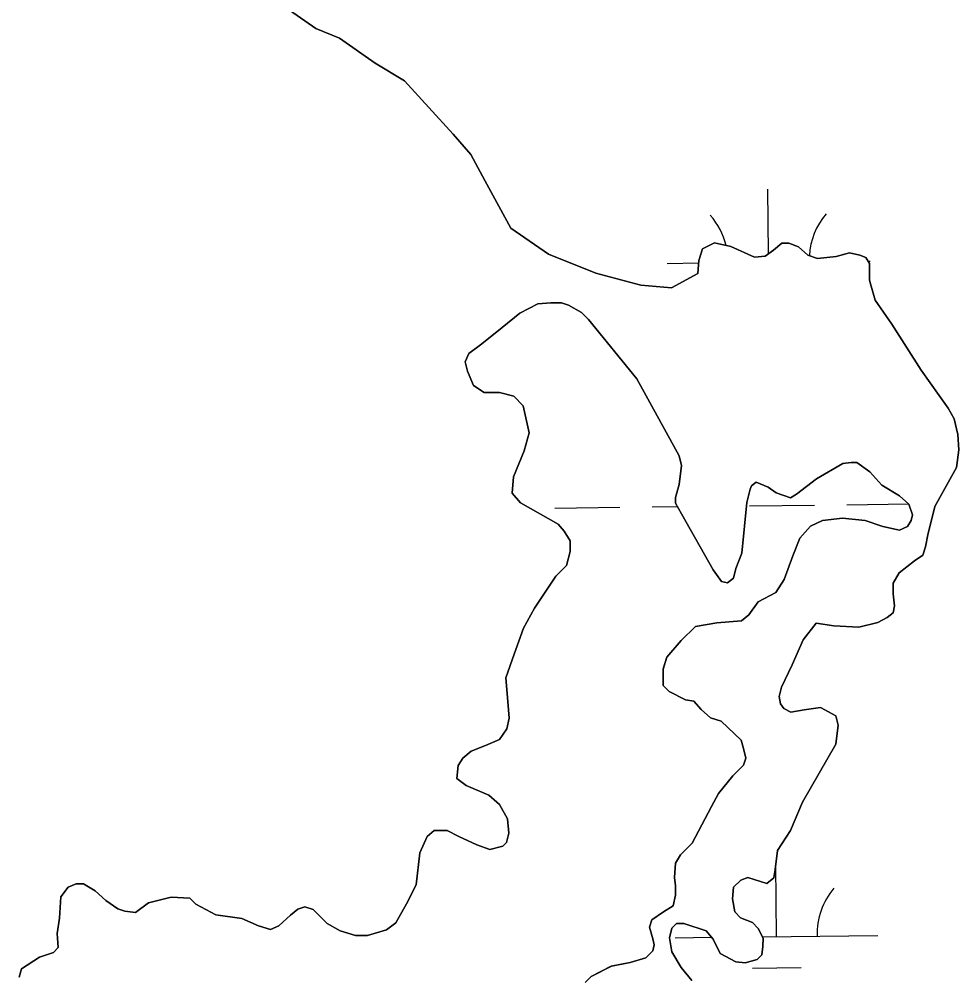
# Model space of a CAD drawing. Extents: x 3684037 to 3722149, y 433263 to 459021.
# Drawn here: x 3714952.2 to 3715415.6, y 451895.4 to 452367.8 of the extents above; entities that cross this region are included whole.
import ezdxf

# ---------------------------------------------------------------- set-up
doc = ezdxf.new("R2010")
doc.units = 0
doc.layers.add('V-TOPO-SHOR', color=7, linetype='Continuous')
doc.layers.add('V-WETL-SWMP', color=7, linetype='Continuous')

msp = doc.modelspace()

# ---------------------------------------------------------------- linework, layer by layer
at = {"layer": 'V-TOPO-SHOR'}
for points in [[(3715081.66, 452374.98), (3715098.56, 452363.24), (3715110.22, 452358.53), (3715127.71, 452346.2), (3715142.28, 452337.4), (3715166.14, 452311.03), (3715174.87, 452301.08), (3715181.83, 452288.2), (3715194.6, 452264.8), (3715213.25, 452251.89), (3715236.59, 452242.46), (3715258.76, 452236.55), (3715273.94, 452235.33), (3715286.82, 452242.3), (3715287.42, 452248.72), (3715289.19, 452254.56), (3715295.04, 452257.46), (3715303.21, 452255.68), (3715314.88, 452250.38), (3715320.14, 452250.95), (3715324.23, 452253.86)], [(3715324.23, 452253.86), (3715328.33, 452257.35), (3715331.84, 452257.34), (3715336.51, 452255.57), (3715341.17, 452251.47), (3715345.83, 452249.7), (3715355.18, 452250.84), (3715361.61, 452252.57), (3715366.86, 452251.38), (3715369.78, 452250.2), (3715371.52, 452247.28), (3715371.5, 452239.1), (3715372.07, 452237.35), (3715374.38, 452229.16), (3715382.52, 452217.45), (3715397.05, 452194.63), (3715410.42, 452175.89), (3715413.32, 452170.63), (3715415.05, 452163.03), (3715415.61, 452155.43), (3715414.41, 452146.68), (3715403.84, 452127.44), (3715400.29, 452113.43), (3715399.1, 452107.59), (3715397.92, 452103.51), (3715393.82, 452100.6), (3715386.21, 452094.79), (3715383.27, 452089.54), (3715383.25, 452084.28), (3715383.82, 452078.44), (3715383.22, 452074.94), (3715380.29, 452072.61), (3715375.61, 452070.29), (3715366.26, 452067.98), (3715354, 452068.61), (3715345.24, 452069.81), (3715338.79, 452061.65), (3715333.49, 452049.4), (3715328.2, 452038.32), (3715327.02, 452033.65), (3715327.59, 452030.15), (3715329.33, 452027.8), (3715332.83, 452026.04), (3715339.26, 452027.19), (3715347.44, 452028.33), (3715355.02, 452024.22), (3715356.17, 452019.54), (3715354.97, 452010.2), (3715338.53, 451981.63), (3715332.64, 451967.63), (3715326.18, 451957.73), (3715324.98, 451948.39), (3715324.39, 451944.3), (3715320.87, 451941.39), (3715311.54, 451944.34), (3715308.03, 451943.18), (3715304.51, 451939.69), (3715303.91, 451933.85), (3715305.06, 451927.42), (3715307.97, 451924.49), (3715313.8, 451922.14), (3715316.71, 451919.21), (3715319.03, 451914.53), (3715319.02, 451910.44), (3715318.42, 451906.35), (3715316.08, 451904.03), (3715310.23, 451902.29), (3715305.56, 451902.89), (3715297.98, 451907.01), (3715294.5, 451914.03), (3715291.01, 451918.13), (3715279.92, 451921.67), (3715276.42, 451921.68), (3715274.07, 451919.35), (3715272.89, 451914.68), (3715274.03, 451907.67), (3715278.68, 451900.06), (3715283.92, 451893.62)], [(3715234.28, 451895.53), (3715244.23, 451900.76), (3715253.58, 451902.48), (3715261.18, 451904.79), (3715264.69, 451908.28), (3715265.29, 451911.2), (3715264.71, 451914.12), (3715262.98, 451919.97), (3715264.16, 451923.47), (3715270.01, 451927.54), (3715274.69, 451930.45), (3715275.88, 451935.7), (3715275.89, 451940.37), (3715275.33, 451944.46), (3715275.93, 451951.47), (3715278.28, 451955.55), (3715284.14, 451961.37), (3715293.55, 451979.44), (3715297.07, 451985.86), (3715304.11, 451994.59), (3715309.38, 451999.84), (3715310.56, 452003.34), (3715309.41, 452008.01), (3715308.25, 452012.1), (3715298.36, 452021.48), (3715293.11, 452023.25), (3715288.45, 452027.35), (3715284.96, 452031.45), (3715280.87, 452032.05), (3715272.71, 452036.17), (3715269.79, 452039.1), (3715269.81, 452044.94), (3715269.82, 452047.28), (3715271.59, 452053.11), (3715278.63, 452061.27), (3715285.66, 452068.25), (3715296.18, 452069.97), (3715308.45, 452071.1), (3715311.96, 452074), (3715316.66, 452080.41), (3715325.43, 452085.06), (3715329.54, 452091.47), (3715333.67, 452103.14), (3715337.2, 452111.89), (3715342.48, 452117.71), (3715348.33, 452120.61), (3715358.26, 452121.74), (3715369.35, 452120.54), (3715378.11, 452117.59), (3715386.28, 452115.81), (3715390.37, 452117.55), (3715392.14, 452120.47), (3715392.73, 452123.39), (3715390.99, 452128.65), (3715386.33, 452132.75), (3715377.59, 452138.04), (3715371.77, 452144.48), (3715365.36, 452149.17), (3715362.44, 452149.18), (3715358.35, 452148.61), (3715345.47, 452141.06), (3715335.52, 452133.5), (3715332.59, 452131.76), (3715325.59, 452134.12), (3715321.51, 452137.05), (3715315.68, 452139.41), (3715313.34, 452137.66), (3715312.75, 452135.91), (3715310.98, 452129.49), (3715308.56, 452104.39), (3715305.61, 452096.8), (3715304.43, 452092.13), (3715301.5, 452089.81), (3715298.58, 452090.4), (3715294.52, 452096.26), (3715278.83, 452123.76), (3715275.93, 452129.03), (3715275.94, 452131.95), (3715277.71, 452138.36), (3715278.91, 452147.71), (3715277.76, 452152.38), (3715256.86, 452190.42), (3715233.01, 452219.7), (3715229.51, 452223.21), (3715223.1, 452226.74), (3715219.6, 452227.92), (3715214.34, 452227.93), (3715207.92, 452227.37), (3715199.14, 452222.73), (3715190.36, 452215.75), (3715180.4, 452207.6), (3715173.96, 452202.95), (3715172.2, 452198.87), (3715173.35, 452194.19), (3715176.25, 452187.18), (3715181.49, 452183.65), (3715189.08, 452183.63), (3715196.09, 452181.85), (3715200.75, 452177.17), (3715203.62, 452163.72), (3715201.25, 452154.97)], [(3715201.25, 452154.97), (3715195.96, 452142.14), (3715195.34, 452133.96), (3715199.42, 452129.28), (3715218.07, 452118.7), (3715220.98, 452115.19), (3715223.89, 452110.51), (3715223.87, 452105.25), (3715222.09, 452098.25), (3715216.82, 452093.01), (3715206.26, 452077.27), (3715200.97, 452067.36), (3715196.25, 452054.53), (3715192.13, 452042.86), (3715193.25, 452031.17), (3715193.81, 452022.99), (3715192.63, 452017.74), (3715189.11, 452012.5), (3715182.09, 452009.6), (3715175.07, 452006.7), (3715170.97, 452003.21), (3715168.62, 451999.71), (3715168.02, 451993.29), (3715172.68, 451989.77), (3715183.76, 451985.06), (3715189, 451980.37), (3715193.07, 451973.35), (3715193.63, 451966.34), (3715192.44, 451961.67), (3715190.69, 451959.92), (3715184.25, 451958.19), (3715177.84, 451960.55), (3715169.09, 451964.67), (3715163.26, 451967.61), (3715160.92, 451967.62), (3715156.84, 451967.63), (3715153.32, 451964.72), (3715149.79, 451956.55), (3715147.98, 451940.79), (3715143.28, 451931.46), (3715137.99, 451922.13), (3715133.31, 451918.64), (3715123.96, 451915.75), (3715118.11, 451915.77), (3715110.53, 451918.13), (3715104.12, 451921.66), (3715100.04, 451925.76), (3715097.13, 451928.69), (3715093.05, 451929.87), (3715089.54, 451928.72), (3715086.02, 451925.81), (3715080.17, 451920.57), (3715076.07, 451918.83), (3715070.24, 451920.6), (3715062.07, 451924.14), (3715049.23, 451925.93), (3715039.31, 451931.22), (3715036.4, 451934.15), (3715027.06, 451934.76), (3715015.96, 451931.88), (3715009.51, 451927.23), (3715004.26, 451927.83), (3715000.76, 451929.01), (3714994.93, 451933.11), (3714989.69, 451937.8), (3714983.86, 451941.33), (3714980.36, 451941.34), (3714976.26, 451939.6), (3714972.74, 451934.94), (3714972.12, 451924.43), (3714970.93, 451916.84), (3714971.49, 451909.83), (3714969.15, 451907.5), (3714962.13, 451905.19), (3714953.35, 451899.38), (3714952.17, 451895.29)], [(3715231.35, 451892.62), (3715234.28, 451895.53)]]:
    msp.add_lwpolyline(points, dxfattribs=at)
at = {"layer": 'V-WETL-SWMP'}
for p, q in [((3715098.56, 452363.24), (3715081.66, 452374.97)), ((3715110.22, 452358.53), (3715098.56, 452363.24)), ((3715127.71, 452346.2), (3715110.22, 452358.53)), ((3715142.28, 452337.39), (3715127.71, 452346.2)), ((3715166.14, 452311.03), (3715142.28, 452337.39)), ((3715174.87, 452301.07), (3715166.14, 452311.03)), ((3715181.83, 452288.2), (3715174.87, 452301.07)), ((3715194.61, 452264.8), (3715181.83, 452288.2)), ((3715321.79, 452252.12), (3715321.41, 452283.96)), ((3715213.25, 452251.89), (3715194.61, 452264.8)), ((3715295.04, 452257.46), (3715289.19, 452254.56)), ((3715303.21, 452255.68), (3715295.04, 452257.46)), ((3715328.33, 452257.35), (3715324.23, 452253.86)), ((3715331.84, 452257.34), (3715328.33, 452257.35)), ((3715336.51, 452255.57), (3715331.84, 452257.34)), ((3715289.19, 452254.56), (3715287.42, 452248.72)), ((3715314.88, 452250.38), (3715303.21, 452255.68)), ((3715324.23, 452253.86), (3715320.14, 452250.95)), ((3715341.17, 452251.47), (3715336.51, 452255.57)), ((3715361.61, 452252.57), (3715355.18, 452250.84)), ((3715366.86, 452251.38), (3715361.61, 452252.57)), ((3715236.59, 452242.46), (3715213.25, 452251.89)), ((3715287.42, 452248.72), (3715286.82, 452242.3)), ((3715320.14, 452250.95), (3715314.88, 452250.38)), ((3715345.83, 452249.7), (3715341.17, 452251.47)), ((3715355.18, 452250.84), (3715345.83, 452249.7)), ((3715369.78, 452250.2), (3715366.86, 452251.38)), ((3715371.52, 452247.28), (3715369.78, 452250.2)), ((3715370.78, 452248.53), (3715371.83, 452248.54)), ((3715271.84, 452247.38), (3715287.31, 452247.56)), ((3715371.5, 452239.1), (3715371.52, 452247.28)), ((3715258.76, 452236.55), (3715236.59, 452242.46)), ((3715286.82, 452242.3), (3715273.94, 452235.33)), ((3715372.07, 452237.35), (3715371.5, 452239.1)), ((3715273.94, 452235.33), (3715258.76, 452236.55)), ((3715374.38, 452229.16), (3715372.07, 452237.35)), ((3715382.52, 452217.45), (3715374.38, 452229.16)), ((3715199.14, 452222.73), (3715207.92, 452227.37)), ((3715207.92, 452227.37), (3715214.34, 452227.94)), ((3715214.34, 452227.94), (3715219.6, 452227.92)), ((3715219.6, 452227.92), (3715223.1, 452226.74)), ((3715223.1, 452226.74), (3715229.51, 452223.21)), ((3715190.36, 452215.75), (3715199.14, 452222.73)), ((3715229.51, 452223.21), (3715233.01, 452219.7)), ((3715233.01, 452219.7), (3715256.86, 452190.41)), ((3715180.4, 452207.6), (3715190.36, 452215.75)), ((3715397.05, 452194.63), (3715382.52, 452217.45)), ((3715173.96, 452202.95), (3715180.4, 452207.6)), ((3715172.2, 452198.87), (3715173.96, 452202.95)), ((3715173.35, 452194.19), (3715172.2, 452198.87)), ((3715176.25, 452187.18), (3715173.35, 452194.19)), ((3715410.42, 452175.89), (3715397.05, 452194.63)), ((3715181.49, 452183.65), (3715176.25, 452187.18)), ((3715256.86, 452190.41), (3715277.76, 452152.38)), ((3715189.08, 452183.63), (3715181.49, 452183.65)), ((3715196.09, 452181.85), (3715189.08, 452183.63)), ((3715200.74, 452177.17), (3715196.09, 452181.85)), ((3715203.62, 452163.72), (3715200.74, 452177.17)), ((3715413.32, 452170.63), (3715410.42, 452175.89)), ((3715415.05, 452163.03), (3715413.32, 452170.63)), ((3715201.25, 452154.97), (3715203.62, 452163.72)), ((3715415.61, 452155.43), (3715415.05, 452163.03)), ((3715195.96, 452142.14), (3715201.25, 452154.97)), ((3715414.41, 452146.68), (3715415.61, 452155.43)), ((3715277.76, 452152.38), (3715278.91, 452147.71)), ((3715345.47, 452141.06), (3715358.35, 452148.61)), ((3715358.35, 452148.61), (3715362.44, 452149.18)), ((3715362.44, 452149.18), (3715365.36, 452149.17)), ((3715365.36, 452149.17), (3715371.77, 452144.48)), ((3715278.91, 452147.71), (3715277.71, 452138.36)), ((3715371.77, 452144.48), (3715377.59, 452138.04)), ((3715403.84, 452127.44), (3715414.41, 452146.68)), ((3715195.34, 452133.96), (3715195.96, 452142.14)), ((3715313.34, 452137.66), (3715315.68, 452139.41)), ((3715315.68, 452139.41), (3715321.51, 452137.05)), ((3715335.52, 452133.5), (3715345.47, 452141.06)), ((3715277.71, 452138.36), (3715275.94, 452131.94)), ((3715310.98, 452129.49), (3715312.75, 452135.91)), ((3715312.75, 452135.91), (3715313.34, 452137.66)), ((3715321.51, 452137.05), (3715325.59, 452134.12)), ((3715377.59, 452138.04), (3715386.33, 452132.75)), ((3715199.42, 452129.28), (3715195.34, 452133.96)), ((3715275.94, 452131.94), (3715275.93, 452129.02)), ((3715325.59, 452134.12), (3715332.59, 452131.76)), ((3715332.59, 452131.76), (3715335.52, 452133.5)), ((3715386.33, 452132.75), (3715390.99, 452128.65)), ((3715218.07, 452118.7), (3715199.42, 452129.28)), ((3715216.39, 452126.66), (3715248.39, 452127.03)), ((3715264.39, 452127.21), (3715276.85, 452127.36)), ((3715275.93, 452129.02), (3715278.83, 452123.76)), ((3715308.56, 452104.39), (3715310.98, 452129.49)), ((3715312.39, 452127.77), (3715344.39, 452128.14)), ((3715360.38, 452128.33), (3715390.95, 452128.69)), ((3715390.99, 452128.65), (3715392.73, 452123.38)), ((3715400.29, 452113.43), (3715403.84, 452127.44)), ((3715278.83, 452123.76), (3715294.51, 452096.26)), ((3715348.33, 452120.61), (3715342.48, 452117.71)), ((3715358.26, 452121.74), (3715348.33, 452120.61)), ((3715369.35, 452120.54), (3715358.26, 452121.74)), ((3715378.11, 452117.59), (3715369.35, 452120.54)), ((3715392.13, 452120.47), (3715390.37, 452117.55)), ((3715392.73, 452123.38), (3715392.13, 452120.47)), ((3715220.98, 452115.19), (3715218.07, 452118.7)), ((3715342.48, 452117.71), (3715337.2, 452111.88)), ((3715386.28, 452115.81), (3715378.11, 452117.59)), ((3715390.37, 452117.55), (3715386.28, 452115.81)), ((3715223.89, 452110.51), (3715220.98, 452115.19)), ((3715337.2, 452111.88), (3715333.67, 452103.14)), ((3715399.1, 452107.59), (3715400.29, 452113.43)), ((3715223.87, 452105.25), (3715223.89, 452110.51)), ((3715397.92, 452103.51), (3715399.1, 452107.59)), ((3715222.09, 452098.25), (3715223.87, 452105.25)), ((3715305.61, 452096.8), (3715308.56, 452104.39)), ((3715333.67, 452103.14), (3715329.54, 452091.47)), ((3715393.82, 452100.6), (3715397.92, 452103.51)), ((3715216.82, 452093.01), (3715222.09, 452098.25)), ((3715304.43, 452092.13), (3715305.61, 452096.8)), ((3715386.21, 452094.79), (3715393.82, 452100.6)), ((3715206.26, 452077.27), (3715216.82, 452093.01)), ((3715294.51, 452096.26), (3715298.58, 452090.4)), ((3715301.5, 452089.81), (3715304.43, 452092.13)), ((3715383.27, 452089.54), (3715386.21, 452094.79)), ((3715298.58, 452090.4), (3715301.5, 452089.81)), ((3715329.54, 452091.47), (3715325.43, 452085.06)), ((3715383.25, 452084.28), (3715383.27, 452089.54)), ((3715325.43, 452085.06), (3715316.66, 452080.41)), ((3715383.82, 452078.44), (3715383.25, 452084.28)), ((3715316.66, 452080.41), (3715311.96, 452074)), ((3715383.22, 452074.94), (3715383.82, 452078.44)), ((3715200.97, 452067.36), (3715206.26, 452077.27)), ((3715311.96, 452074), (3715308.45, 452071.09)), ((3715380.29, 452072.61), (3715383.22, 452074.94)), ((3715285.66, 452068.25), (3715278.63, 452061.26)), ((3715296.18, 452069.97), (3715285.66, 452068.25)), ((3715308.45, 452071.09), (3715296.18, 452069.97)), ((3715338.79, 452061.65), (3715345.24, 452069.81)), ((3715345.24, 452069.81), (3715354, 452068.61)), ((3715354, 452068.61), (3715366.26, 452067.98)), ((3715366.26, 452067.98), (3715375.61, 452070.29)), ((3715375.61, 452070.29), (3715380.29, 452072.61)), ((3715196.25, 452054.53), (3715200.97, 452067.36)), ((3715278.63, 452061.26), (3715271.59, 452053.11)), ((3715333.49, 452049.4), (3715338.79, 452061.65)), ((3715192.13, 452042.86), (3715196.25, 452054.53)), ((3715271.59, 452053.11), (3715269.82, 452047.27)), ((3715328.2, 452038.32), (3715333.49, 452049.4)), ((3715269.81, 452044.94), (3715269.79, 452039.1)), ((3715269.82, 452047.27), (3715269.81, 452044.94)), ((3715193.26, 452031.17), (3715192.13, 452042.86)), ((3715269.79, 452039.1), (3715272.71, 452036.17)), ((3715272.71, 452036.17), (3715280.87, 452032.05)), ((3715327.02, 452033.65), (3715328.2, 452038.32)), ((3715193.81, 452022.99), (3715193.26, 452031.17)), ((3715280.87, 452032.05), (3715284.96, 452031.45)), ((3715284.96, 452031.45), (3715288.45, 452027.35)), ((3715327.59, 452030.15), (3715327.02, 452033.65)), ((3715288.45, 452027.35), (3715293.11, 452023.25)), ((3715329.33, 452027.8), (3715327.59, 452030.15)), ((3715332.83, 452026.04), (3715329.33, 452027.8)), ((3715339.26, 452027.19), (3715332.83, 452026.04)), ((3715347.44, 452028.33), (3715339.26, 452027.19)), ((3715355.02, 452024.22), (3715347.44, 452028.33)), ((3715192.63, 452017.74), (3715193.81, 452022.99)), ((3715293.11, 452023.25), (3715298.36, 452021.48)), ((3715298.36, 452021.48), (3715308.25, 452012.1)), ((3715356.17, 452019.54), (3715355.02, 452024.22)), ((3715189.11, 452012.5), (3715192.63, 452017.74)), ((3715354.97, 452010.2), (3715356.17, 452019.54)), ((3715182.09, 452009.6), (3715189.11, 452012.5)), ((3715308.25, 452012.1), (3715309.41, 452008.01)), ((3715175.07, 452006.7), (3715182.09, 452009.6)), ((3715309.41, 452008.01), (3715310.56, 452003.33)), ((3715338.53, 451981.63), (3715354.97, 452010.2)), ((3715168.62, 451999.71), (3715170.97, 452003.21)), ((3715170.97, 452003.21), (3715175.07, 452006.7)), ((3715310.56, 452003.33), (3715309.38, 451999.83)), ((3715168.02, 451993.29), (3715168.62, 451999.71)), ((3715309.38, 451999.83), (3715304.11, 451994.59)), ((3715172.68, 451989.77), (3715168.02, 451993.29)), ((3715304.11, 451994.59), (3715297.07, 451985.86)), ((3715183.76, 451985.06), (3715172.68, 451989.77)), ((3715189, 451980.37), (3715183.76, 451985.06)), ((3715297.07, 451985.86), (3715293.55, 451979.44)), ((3715193.07, 451973.35), (3715189, 451980.37)), ((3715293.55, 451979.44), (3715284.14, 451961.37)), ((3715332.64, 451967.63), (3715338.53, 451981.63)), ((3715193.63, 451966.34), (3715193.07, 451973.35)), ((3715149.79, 451956.55), (3715153.32, 451964.72)), ((3715153.32, 451964.72), (3715156.83, 451967.63)), ((3715156.83, 451967.63), (3715160.92, 451967.61)), ((3715160.92, 451967.61), (3715163.26, 451967.61)), ((3715163.26, 451967.61), (3715169.09, 451964.67)), ((3715169.09, 451964.67), (3715177.84, 451960.55)), ((3715192.44, 451961.67), (3715193.63, 451966.34)), ((3715326.18, 451957.73), (3715332.64, 451967.63)), ((3715177.84, 451960.55), (3715184.25, 451958.19)), ((3715184.25, 451958.19), (3715190.69, 451959.92)), ((3715190.69, 451959.92), (3715192.44, 451961.67)), ((3715284.14, 451961.37), (3715278.28, 451955.55)), ((3715147.98, 451940.79), (3715149.79, 451956.55)), ((3715278.28, 451955.55), (3715275.93, 451951.47)), ((3715324.98, 451948.38), (3715326.18, 451957.73)), ((3715275.93, 451951.47), (3715275.32, 451944.46)), ((3715325.7, 451915.31), (3715325.29, 451950.78)), ((3715324.39, 451944.3), (3715324.98, 451948.38)), ((3714976.26, 451939.6), (3714980.36, 451941.34)), ((3714980.36, 451941.34), (3714983.86, 451941.33)), ((3714983.86, 451941.33), (3714989.69, 451937.81)), ((3715143.28, 451931.46), (3715147.98, 451940.79)), ((3715275.32, 451944.46), (3715275.89, 451940.37)), ((3715304.51, 451939.69), (3715308.03, 451943.18)), ((3715308.03, 451943.18), (3715311.54, 451944.34)), ((3715311.54, 451944.34), (3715320.87, 451941.39)), ((3715320.87, 451941.39), (3715324.39, 451944.3)), ((3714972.74, 451934.94), (3714976.26, 451939.6)), ((3714989.69, 451937.81), (3714994.93, 451933.12)), ((3715275.89, 451940.37), (3715275.88, 451935.7)), ((3715303.91, 451933.85), (3715304.51, 451939.69)), ((3714972.12, 451924.43), (3714972.74, 451934.94)), ((3714994.93, 451933.12), (3715000.76, 451929.01)), ((3715009.51, 451927.23), (3715015.95, 451931.88)), ((3715015.95, 451931.88), (3715027.06, 451934.76)), ((3715027.06, 451934.76), (3715036.4, 451934.15)), ((3715036.4, 451934.15), (3715039.32, 451931.22)), ((3715137.99, 451922.13), (3715143.28, 451931.46)), ((3715275.88, 451935.7), (3715274.69, 451930.44)), ((3715305.06, 451927.42), (3715303.91, 451933.85)), ((3715000.76, 451929.01), (3715004.26, 451927.83)), ((3715004.26, 451927.83), (3715009.51, 451927.23)), ((3715039.32, 451931.22), (3715049.23, 451925.93)), ((3715086.02, 451925.81), (3715089.54, 451928.72)), ((3715089.54, 451928.72), (3715093.05, 451929.87)), ((3715093.05, 451929.87), (3715097.13, 451928.69)), ((3715097.13, 451928.69), (3715100.04, 451925.76)), ((3715270.01, 451927.54), (3715264.16, 451923.47)), ((3715274.69, 451930.44), (3715270.01, 451927.54)), ((3715307.97, 451924.49), (3715305.06, 451927.42)), ((3714970.93, 451916.84), (3714972.12, 451924.43)), ((3715049.23, 451925.93), (3715062.07, 451924.13)), ((3715062.07, 451924.13), (3715070.24, 451920.6)), ((3715080.17, 451920.57), (3715086.02, 451925.81)), ((3715100.04, 451925.76), (3715104.12, 451921.66)), ((3715133.31, 451918.64), (3715137.99, 451922.13)), ((3715264.16, 451923.47), (3715262.98, 451919.97)), ((3715313.8, 451922.14), (3715307.97, 451924.49)), ((3715316.71, 451919.21), (3715313.8, 451922.14)), ((3715070.24, 451920.6), (3715076.07, 451918.83)), ((3715076.07, 451918.83), (3715080.17, 451920.57)), ((3715104.12, 451921.66), (3715110.53, 451918.13)), ((3715110.53, 451918.13), (3715118.11, 451915.77)), ((3715123.96, 451915.75), (3715133.31, 451918.64)), ((3715262.98, 451919.97), (3715264.71, 451914.12)), ((3715272.89, 451914.68), (3715274.07, 451919.35)), ((3715274.07, 451919.35), (3715276.42, 451921.68)), ((3715276.42, 451921.68), (3715279.92, 451921.67)), ((3715279.92, 451921.67), (3715291.01, 451918.12)), ((3715291.01, 451918.12), (3715294.5, 451914.02)), ((3715319.03, 451914.53), (3715316.71, 451919.21)), ((3714971.49, 451909.83), (3714970.93, 451916.84)), ((3715118.11, 451915.77), (3715123.96, 451915.75)), ((3715264.71, 451914.12), (3715265.29, 451911.2)), ((3715274.03, 451907.67), (3715272.89, 451914.68)), ((3715275.71, 451914.73), (3715293.72, 451914.94)), ((3715294.5, 451914.02), (3715297.98, 451907)), ((3715318.69, 451915.23), (3715375.7, 451915.89)), ((3715319.02, 451910.44), (3715319.03, 451914.53)), ((3714969.15, 451907.5), (3714971.49, 451909.83)), ((3715264.69, 451908.28), (3715261.18, 451904.79)), ((3715265.29, 451911.2), (3715264.69, 451908.28)), ((3715278.68, 451900.06), (3715274.03, 451907.67)), ((3715318.42, 451906.35), (3715319.02, 451910.44)), ((3714953.35, 451899.38), (3714962.13, 451905.19)), ((3714962.13, 451905.19), (3714969.15, 451907.5)), ((3715261.18, 451904.79), (3715253.58, 451902.48)), ((3715297.98, 451907), (3715305.56, 451902.89)), ((3715305.56, 451902.89), (3715310.23, 451902.29)), ((3715310.23, 451902.29), (3715316.08, 451904.02)), ((3715316.08, 451904.02), (3715318.42, 451906.35)), ((3714952.17, 451895.29), (3714953.35, 451899.38)), ((3715244.22, 451900.76), (3715234.28, 451895.53)), ((3715253.58, 451902.48), (3715244.22, 451900.76)), ((3715283.92, 451893.62), (3715278.68, 451900.06)), ((3715313.88, 451899.74), (3715337.88, 451900.02)), ((3715234.28, 451895.53), (3715231.35, 451892.62))]:
    msp.add_line(p, q, dxfattribs=at)
for centre, start, end in [((3715377.07, 452249.08), 139.8949, 176.5598), ((3715266.59, 452247.79), 13.8005, 41.4385), ((3715380.94, 451916.43), 139.8949, 181.4385)]:
    msp.add_arc(centre, 35.25, start, end, dxfattribs=at)

doc.saveas('drawing.dxf')
